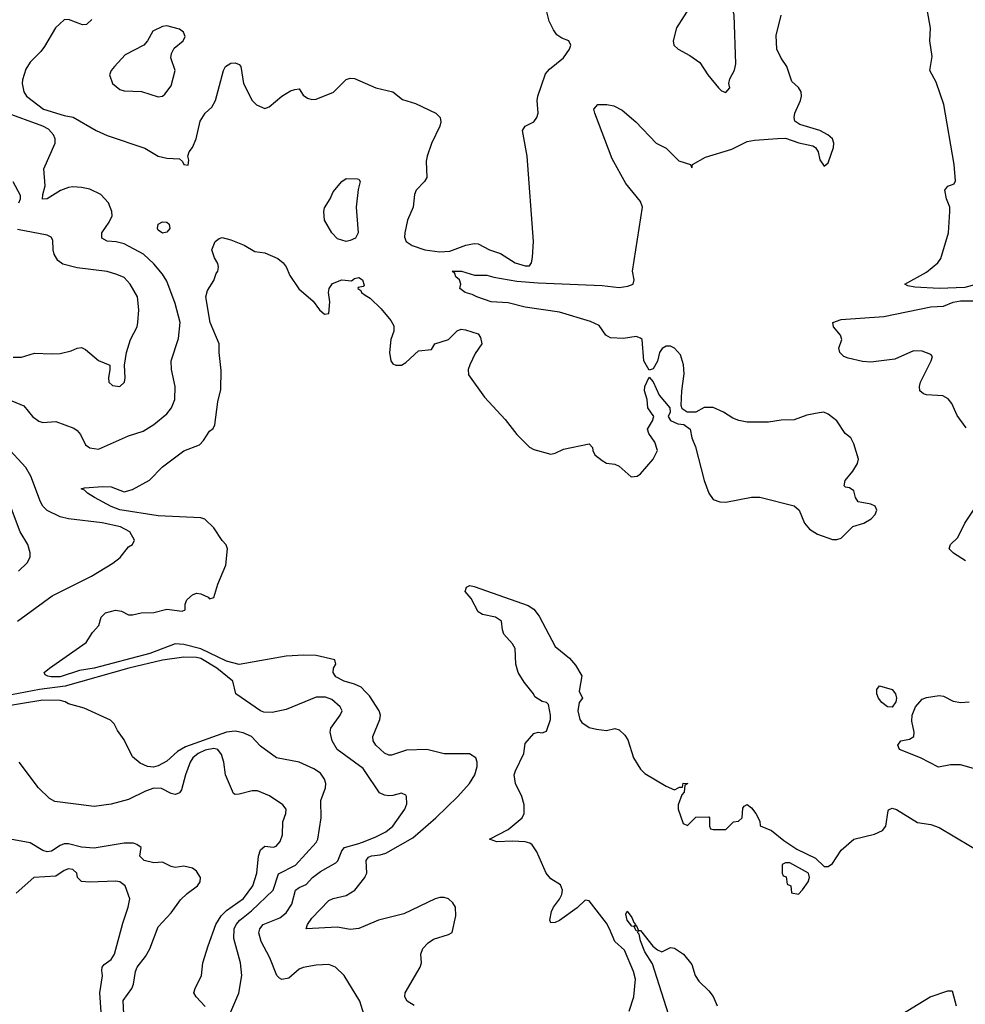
# Model space of a CAD drawing. Header units: inches. Extents: x 1603819 to 1745079, y 385938 to 533966.
# Tile 348 of 561: x 1678381 to 1682812, y 444016 to 448629. Entities that reach past the tile are written whole.
import ezdxf

# ---------------------------------------------------------------- set-up
doc = ezdxf.new("R2010")
doc.units = ezdxf.units.IN
doc.header["$MEASUREMENT"] = 0
doc.layers.add('B6474', color=7, linetype='Continuous')
doc.layers.add('B6484', color=7, linetype='Continuous')

msp = doc.modelspace()

# ---------------------------------------------------------------- linework, layer by layer
at = {"layer": 'B6474', "color": 5}
for points, elevation in [([(1678718.7, 448630), (1678693.5, 448606.5), (1678675.8, 448604.2), (1678610, 448629.8), (1678590, 448627.7), (1678547.9, 448590), (1678496.8, 448503.2), (1678480, 448480), (1678430.3, 448430), (1678410, 448396.2), (1678393.6, 448346.4), (1678392.3, 448330), (1678400.4, 448290), (1678412, 448270), (1678492.9, 448210), (1678590, 448179.1), (1678631.6, 448171.6), (1678739.3, 448110), (1678790, 448086.5), (1678967.4, 448027.4), (1679030.4, 447990), (1679070, 447979.3), (1679130, 447976.3), (1679144.1, 447964.1), (1679150, 447950.7), (1679170, 447946.7), (1679173.8, 447970), (1679169.3, 447990), (1679175.1, 448010), (1679190, 448030.3), (1679207.4, 448070), (1679226, 448154), (1679249.5, 448190), (1679280.9, 448219.1), (1679298.5, 448250), (1679336, 448390), (1679346, 448410), (1679370, 448425.5), (1679390, 448426), (1679410, 448418), (1679417.1, 448410), (1679430.2, 448330), (1679470, 448250.4), (1679490, 448230.4), (1679530, 448213), (1679550, 448220.5), (1679610, 448270.2), (1679650, 448295.6), (1679670, 448302.4), (1679690, 448304), (1679710, 448274.8), (1679730, 448260.7), (1679750, 448255.5), (1679770, 448257.1), (1679851.4, 448288.6), (1679910, 448348.7), (1679930, 448355.3), (1679950, 448353.4), (1680000, 448331.8)], 440), ([(1678343.7, 446843.7), (1678400, 446820), (1678440.9, 446770), (1678470, 446748), (1678490, 446741.8), (1678550, 446746.2), (1678634.7, 446714.7), (1678650, 446704.2), (1678665.1, 446685.1), (1678690, 446636.3), (1678710, 446622.6), (1678750, 446616.4), (1678890, 446679.1), (1678959.6, 446700.4), (1679010, 446731.5), (1679070, 446781.5), (1679092.8, 446810), (1679107.9, 446850), (1679109, 446910), (1679092.2, 446990), (1679090.6, 447030), (1679124.8, 447135.2), (1679132.3, 447210), (1679110, 447299.7), (1679070, 447404.3), (1679050, 447436.4), (1679010, 447485), (1678960.3, 447530), (1678870, 447578.5), (1678832.4, 447587.6), (1678790.8, 447590.8), (1678765.8, 447605.8), (1678766.2, 447630), (1678800.1, 447679.9), (1678813.7, 447710), (1678812.9, 447730), (1678796.5, 447770), (1678761.1, 447810), (1678710, 447834), (1678670, 447842.9), (1678630, 447844.9), (1678610, 447842.2), (1678572.1, 447827.9), (1678510, 447789.2), (1678488.4, 447788.4), (1678489.2, 447810), (1678499.9, 447850), (1678493.4, 447930), (1678546.5, 448050), (1678547.3, 448070), (1678538.9, 448090), (1678515.2, 448115.2), (1678490, 448129.2), (1678310, 448195.4)], 440), ([(1678376.3, 447770), (1678385.3, 447790), (1678384.8, 447804.7), (1678350, 447869)], 460), ([(1678350, 447048.2), (1678390, 447047.1), (1678450, 447066.9), (1678530, 447062.8), (1678570, 447065.5), (1678622, 447078), (1678650, 447090.4), (1678670, 447092.4), (1678690, 447083), (1678750, 447032.7), (1678802.8, 447010), (1678803.8, 446990), (1678796.4, 446950), (1678799.3, 446930), (1678815.6, 446915.6), (1678850, 446910.5), (1678871.3, 446930), (1678875.8, 446950), (1678871.8, 447010), (1678880.9, 447070), (1678900.4, 447130), (1678930.9, 447190), (1678935.1, 447210), (1678939.7, 447270), (1678933, 447330), (1678898.7, 447390), (1678870, 447420.5), (1678835.4, 447435.4), (1678790, 447448.6), (1678650, 447466.2), (1678582.8, 447482.8), (1678560, 447500), (1678542.6, 447530), (1678537.4, 447550), (1678535.6, 447595.6), (1678528.7, 447610), (1678510, 447619.3), (1678370, 447645.3)], 460), ([(1680000, 445481.9), (1679981.2, 445501.2), (1679950, 445516.2), (1679902, 445530), (1679862.9, 445550), (1679849.6, 445570), (1679851.8, 445590), (1679862.9, 445610), (1679857, 445630), (1679770, 445649.9), (1679712, 445652), (1679630, 445646.8), (1679410, 445608.3), (1679350, 445623.8), (1679230, 445681.3), (1679150, 445700.9), (1679110, 445704.9), (1678990, 445658.7), (1678730, 445591), (1678660.9, 445579.1), (1678570.4, 445550), (1678528.7, 445550), (1678512.4, 445552.4), (1678500, 445560), (1678495.3, 445570), (1678519.8, 445590), (1678691.6, 445710), (1678722, 445758), (1678752, 445790), (1678762.4, 445830), (1678783.7, 445850), (1678830, 445862), (1678857.2, 445857.2), (1678890, 445841.1), (1678910, 445840.8), (1678950, 445849), (1679010, 445850.6), (1679070, 445867.1), (1679142.5, 445857.5), (1679156.9, 445863.1), (1679156.8, 445890), (1679163.9, 445910), (1679190, 445934.1), (1679210, 445941.3), (1679230, 445939.5), (1679263.9, 445923.9), (1679270, 445915.5), (1679290, 445921), (1679310, 445984.7), (1679346.3, 446073.7), (1679355.3, 446150), (1679349.1, 446169.1), (1679330, 446188.7), (1679290, 446248.7), (1679248.9, 446288.9), (1679230, 446295.3), (1679030, 446304.2), (1678850, 446332.9), (1678810, 446348.2), (1678731.8, 446390), (1678698, 446410), (1678684.2, 446424.2), (1678669.5, 446430), (1678684.4, 446435.6), (1678770, 446442), (1678810, 446439.7), (1678870, 446416.9), (1678910, 446428.3), (1678988.9, 446471.1), (1679050, 446533.7), (1679150, 446608.2), (1679222.7, 446637.3), (1679242.7, 446657.3), (1679270, 446700.7), (1679287.2, 446712.8), (1679296, 446730), (1679310, 446838), (1679323.3, 446896.7), (1679325.6, 446985.6), (1679315.3, 447070), (1679315, 447110), (1679273.5, 447210), (1679253.6, 447330), (1679260.5, 447359.5), (1679290, 447406), (1679301, 447439), (1679309, 447450), (1679312.7, 447470), (1679310, 447486), (1679293.6, 447513.6), (1679282, 447550), (1679297.2, 447590), (1679315.9, 447604.1), (1679330, 447608.2), (1679370, 447598), (1679432.6, 447572.6), (1679482.8, 447542.8), (1679530, 447537.1), (1679590.6, 447510), (1679616.3, 447490), (1679630, 447470.8), (1679646, 447430), (1679688.2, 447368.2), (1679756.3, 447310), (1679786, 447270), (1679810, 447249.3), (1679830, 447252), (1679833.9, 447306.1), (1679828, 447350), (1679831.1, 447370), (1679847, 447393), (1679890, 447409.2), (1679935.1, 447404.9), (1679950, 447416.3), (1679970, 447420.5), (1679986.8, 447410), (1679994.9, 447385.1), (1679990, 447379.3), (1679966.6, 447373.4), (1679966, 447370), (1679979.2, 447359.2), (1679982.4, 447350), (1680000, 447338.8)], 420), ([(1678369.8, 445810), (1678532.7, 445930), (1678717.8, 446022.2), (1678817.5, 446082.5), (1678851.5, 446108.5), (1678890, 446159.5), (1678909.3, 446170), (1678919.3, 446190), (1678896.3, 446230), (1678853.3, 446253.3), (1678767.9, 446272.1), (1678609.9, 446289.9), (1678570, 446299.8), (1678509.2, 446329.2), (1678489.2, 446350), (1678477.9, 446370), (1678433.1, 446490), (1678409.3, 446530), (1678316.9, 446630)], 440), ([(1678375.4, 446044.6), (1678416.6, 446083.4), (1678429.7, 446110.4), (1678429.7, 446130.4), (1678418.7, 446170), (1678383.1, 446230), (1678337.8, 446350)], 460), ([(1680000, 445105.7), (1679990, 445120.4), (1679869.3, 445210), (1679845.6, 445250), (1679835.3, 445290), (1679839.3, 445310), (1679883.4, 445370), (1679891.9, 445390), (1679882.7, 445410), (1679843.6, 445443.6), (1679814.3, 445454.3), (1679770, 445454.3), (1679630, 445397.5), (1679563.3, 445383.3), (1679524.9, 445384.9), (1679509.3, 445390), (1679393.2, 445470), (1679379.6, 445530), (1679305.2, 445590), (1679230, 445635.1), (1679210, 445640), (1679150, 445642.2), (1679050, 445627.8), (1678892.9, 445590), (1678593.4, 445506.6), (1678473.1, 445490), (1678310, 445459.3)], 440), ([(1679366.2, 443970), (1679408.2, 444068.2), (1679422.4, 444150), (1679416.3, 444210), (1679383.8, 444323.8), (1679386.5, 444370), (1679395.4, 444390), (1679411.7, 444410), (1679466.7, 444453.3), (1679569.1, 444550.9), (1679593.6, 444626.4), (1679672.8, 444667.2), (1679770, 444773.4), (1679777.4, 444790), (1679793.5, 444890), (1679792.6, 444970), (1679814, 445030), (1679815.8, 445050), (1679809.7, 445070), (1679790, 445098.7), (1679759.6, 445119.6), (1679690, 445149.7), (1679584.5, 445170), (1679510, 445225.1), (1679467.4, 445270), (1679428, 445288), (1679390, 445295.2), (1679349.9, 445289.9), (1679158.2, 445221.8), (1679120.5, 445199.5), (1679070, 445154.5), (1679030, 445132.8), (1679007.3, 445127.2), (1678979, 445130), (1678945.7, 445145.7), (1678910, 445174.5), (1678870, 445254), (1678838.6, 445298.6), (1678824, 445330), (1678806.8, 445346.8), (1678683.6, 445403.6), (1678610, 445422.9), (1678593.2, 445433.2), (1678570, 445439.1), (1678490, 445440.1), (1678287.3, 445407.3)], 460), ([(1679250, 444005.1), (1679208.4, 444050), (1679197.3, 444070), (1679202.7, 444090), (1679232.5, 444150), (1679239.5, 444210), (1679263.4, 444290), (1679299.9, 444390), (1679324.3, 444430), (1679350, 444455.6), (1679429.2, 444510.8), (1679472.8, 444570), (1679492.5, 444630), (1679500.3, 444710), (1679510, 444739.7), (1679530, 444755.8), (1679570, 444751.8), (1679583.1, 444756.9), (1679602, 444778), (1679612, 444810), (1679614.2, 444870), (1679628.8, 444910), (1679629.7, 444930), (1679614.7, 444950), (1679551.7, 444991.7), (1679495.1, 445015.1), (1679470, 445015.7), (1679410, 444999.9), (1679390, 444998.4), (1679383.2, 445003.2), (1679346, 445090), (1679338, 445150), (1679326.6, 445186.6), (1679309.3, 445209.3), (1679290, 445213.6), (1679250, 445206.2), (1679217.8, 445190), (1679192.3, 445170), (1679180.1, 445150), (1679157.9, 445090), (1679139, 445021), (1679130, 445006), (1679118.9, 445001.1), (1679110, 444998.3), (1679090, 445003.8), (1679046.1, 445026.1), (1679010, 445028.1), (1678970, 445014.7), (1678890, 444974.9), (1678810, 444953.1), (1678730, 444941.8), (1678545.8, 444965.8), (1678520.6, 444980.6), (1678469.2, 445030), (1678378.4, 445150)], 480), ([(1678869.3, 443970), (1678866.3, 444033.7), (1678905.9, 444090), (1678914.2, 444110), (1678923.9, 444170), (1678931, 444189), (1678970, 444240.2), (1678990, 444275.6), (1679030, 444378.3), (1679090, 444443.5), (1679135.1, 444504.9), (1679165.6, 444534.4), (1679214, 444570), (1679226.6, 444590), (1679228.2, 444610), (1679210, 444639.7), (1679190, 444653.7), (1679150, 444662.9), (1679110, 444656.9), (1679090, 444661.3), (1679050, 444681.5), (1679010, 444678), (1678963.5, 444690), (1678943.5, 444710), (1678949.6, 444750), (1678930, 444764.7), (1678914, 444770), (1678870, 444771.3), (1678730, 444746.7), (1678670, 444752.1), (1678610, 444767.9), (1678590, 444767.4), (1678570, 444759.9), (1678530, 444733.4), (1678510, 444729.3), (1678490, 444736.1), (1678430, 444771.6), (1678190, 444815.9)], 520), ([(1679994, 443970), (1679974.3, 444030), (1679902, 444150), (1679860.9, 444190), (1679830, 444202), (1679770, 444199.3), (1679710, 444188.2), (1679690, 444179.8), (1679642.2, 444137.8), (1679610, 444131.8), (1679598, 444138), (1679585.2, 444150), (1679553.3, 444233.3), (1679512.5, 444310), (1679501.9, 444350), (1679505.6, 444370), (1679522, 444390), (1679599.2, 444420.8), (1679630, 444443.8), (1679655.4, 444484.6), (1679673.8, 444550), (1679690, 444562.5), (1679722.8, 444577.2), (1679753.2, 444610), (1679790, 444637.3), (1679862.3, 444677.7), (1679871.8, 444688.2), (1679890, 444734.7), (1679903.1, 444750), (1679970, 444769), (1680000, 444780.5)], 440), ([(1678766.3, 443933.7), (1678756.3, 444070), (1678768.5, 444148.5), (1678765.4, 444174.6), (1678767.8, 444190), (1678777.4, 444202.6), (1678810, 444225.4), (1678825.5, 444250), (1678864.1, 444395.9), (1678889.8, 444470), (1678896.8, 444510), (1678875.8, 444570), (1678850, 444589.7), (1678832.1, 444592.1), (1678708, 444588), (1678670.8, 444590.8), (1678651.3, 444610), (1678648.2, 444630), (1678630, 444646.9), (1678610, 444649.8), (1678590, 444642.5), (1678550, 444616.5), (1678446.8, 444610), (1678363.7, 444536.3)], 540), ([(1680000, 444383.2), (1679970, 444370.3), (1679930, 444366.5), (1679870, 444376.5), (1679723.7, 444370), (1679728.8, 444390), (1679750, 444419), (1679830, 444502.5), (1679850, 444511.6), (1679910, 444525.5), (1679950.7, 444550), (1679997.7, 444610), (1680000, 444614.5)], 420)]:
    msp.add_lwpolyline(points, dxfattribs=dict(at, elevation=elevation))
for points, elevation in [([(1679070, 448600.5), (1679050, 448597), (1679004.5, 448575.5), (1678979.6, 448530), (1678963.1, 448510), (1678875.5, 448464.5), (1678824.6, 448410), (1678808.9, 448390), (1678801.1, 448370), (1678815.8, 448330), (1678850, 448300.9), (1678870, 448295.6), (1678951.5, 448291.5), (1679030, 448267.2), (1679050, 448270.4), (1679060.7, 448279.3), (1679090, 448318.4), (1679109.9, 448390), (1679089.2, 448450), (1679091.7, 448470), (1679104.6, 448495.4), (1679147.1, 448530), (1679156.5, 448550), (1679147.9, 448570), (1679130, 448583.9)], 460), ([(1679910, 447589.8), (1679870, 447602.2), (1679843.9, 447630), (1679809.9, 447689.9), (1679805.7, 447730), (1679810, 447747.3), (1679836.2, 447790), (1679850, 447822.8), (1679890, 447871), (1679910, 447884.7), (1679963.6, 447883.6), (1679970, 447882), (1679976, 447870), (1679967.1, 447832.9), (1679957, 447750), (1679966.4, 447630), (1679954.7, 447605.3), (1679930, 447593.5)], 420), ([(1679050, 447628.2), (1679030, 447642.7), (1679026.6, 447650), (1679029.7, 447670), (1679050, 447682.4), (1679070, 447680.5), (1679082, 447670), (1679084.9, 447650), (1679070, 447632.7)], 420)]:
    msp.add_lwpolyline(points, close=True, dxfattribs=dict(at, elevation=elevation))
at = {"layer": 'B6484', "color": 5}
for points, elevation in [([(1681650, 448779.6), (1681630, 448775.8), (1681590, 448754.7), (1681557, 448730), (1681530, 448702.4), (1681458, 448590), (1681442.8, 448530), (1681446.8, 448510), (1681466.8, 448490), (1681521.6, 448461.6), (1681567.5, 448427.5), (1681606, 448370), (1681656, 448310), (1681670, 448296), (1681690, 448288), (1681708.7, 448310), (1681704, 448330), (1681708, 448352), (1681730, 448392), (1681737.5, 448422.5), (1681728.3, 448650), (1681718.9, 448690), (1681688.2, 448748.2), (1681671.1, 448771.1)], 440), ([(1682470, 445407.7), (1682447.6, 445410), (1682420.5, 445430), (1682405.1, 445450), (1682398, 445470), (1682397.6, 445490), (1682410, 445507.7), (1682470, 445491.3), (1682484.9, 445470), (1682490.1, 445450), (1682486.6, 445433.4)], 380), ([(1681990, 444678), (1681970, 444678), (1681954, 444670), (1681954, 444630), (1681958, 444618), (1681972.7, 444612.7), (1681978, 444578), (1681994, 444570), (1681998, 444538), (1682030, 444532), (1682050, 444552), (1682075.3, 444590), (1682082, 444610), (1682078, 444630)], 380), ([(1681259.9, 444380.1), (1681250, 444382.4), (1681227.8, 444410), (1681222, 444438), (1681227.3, 444452.7), (1681250, 444422.8), (1681258.4, 444398.4), (1681266.8, 444390)], 360)]:
    msp.add_lwpolyline(points, close=True, dxfattribs=dict(at, elevation=elevation))
for points, elevation in [([(1680000, 448331.8), (1680050, 448310.2), (1680130, 448290.3), (1680174.1, 448254.1), (1680235.6, 448235.6), (1680330.3, 448190.3), (1680350.6, 448170), (1680354.9, 448150), (1680350.4, 448130), (1680310, 448049.3), (1680290.3, 447990), (1680286.1, 447966.1), (1680288.8, 447890), (1680278.4, 447870), (1680238.4, 447830), (1680230.3, 447809.7), (1680224.4, 447750), (1680198.2, 447690), (1680185.5, 447630), (1680184.9, 447610), (1680191.7, 447590), (1680220.3, 447570), (1680279.5, 447550), (1680350, 447540.4), (1680396.5, 447543.5), (1680472.2, 447572.2), (1680510, 447579.5), (1680530, 447578.4), (1680582.8, 447550), (1680633.9, 447533.9), (1680702.8, 447490), (1680750, 447475.3), (1680770, 447475.5), (1680778.9, 447490), (1680783.7, 447516.3), (1680788.5, 447590), (1680758.2, 447990), (1680737.6, 448110), (1680749.2, 448130), (1680790, 448150.4), (1680804.7, 448170), (1680810.9, 448190), (1680806.6, 448250), (1680809.6, 448270), (1680845.3, 448374.7), (1680863.1, 448396.9), (1680929.2, 448450), (1680957.2, 448490), (1680964, 448510), (1680954, 448530), (1680922, 448542), (1680898.4, 448558.4), (1680881.8, 448581.8), (1680862.3, 448622.3), (1680845.3, 448690)], 440), ([(1682890, 447395.9), (1682810, 447373.6), (1682690, 447370), (1682575, 447375), (1682542.2, 447382.2), (1682529.3, 447390), (1682630, 447446), (1682683.7, 447490), (1682697, 447510), (1682732.9, 447630), (1682740.3, 447730), (1682739.8, 447750), (1682723.8, 447790), (1682716.3, 447830), (1682730, 447848.2), (1682760.2, 447859.8), (1682765.8, 447874.2), (1682760.7, 447950), (1682711.6, 448231.6), (1682675.3, 448335.3), (1682646.4, 448390), (1682656.3, 448456.3), (1682646.6, 448530), (1682649.7, 448589.7), (1682627.9, 448712.1)], 380), ([(1680000, 447338.8), (1680023.7, 447323.7), (1680074.8, 447274.8), (1680119.8, 447219.8), (1680134.2, 447194.2), (1680134.6, 447170), (1680120.3, 447130), (1680113.6, 447070), (1680120.3, 447030), (1680130, 447016.4), (1680142.8, 447010), (1680170, 447010.4), (1680190, 447022.3), (1680250, 447077), (1680310, 447082.8), (1680326.6, 447110), (1680389.7, 447130.3), (1680430.8, 447170.8), (1680450, 447178), (1680470, 447176.4), (1680530, 447156.3), (1680540.4, 447140.4), (1680546, 447110), (1680514.9, 447065.1), (1680490, 447012), (1680481.7, 446990), (1680484.6, 446964.6), (1680559.7, 446859.7), (1680655.1, 446755.1), (1680710, 446685), (1680770, 446626.2), (1680790, 446614.6), (1680870, 446592.7), (1680890, 446597.1), (1680930, 446615.8), (1681050, 446642), (1681064.7, 446624.7), (1681066, 446610), (1681076, 446590), (1681110, 446564), (1681130, 446551), (1681170, 446546), (1681190, 446537.3), (1681246.8, 446486.8), (1681274.8, 446490), (1681290, 446500.6), (1681350, 446569.4), (1681369.1, 446610), (1681356.5, 446650), (1681329.7, 446690), (1681322.7, 446710), (1681345.7, 446750), (1681351.8, 446770), (1681324.2, 446810), (1681320.7, 446850), (1681309.4, 446890), (1681309.6, 446910.4), (1681330, 446954), (1681350, 446932), (1681376.9, 446870), (1681427.6, 446810), (1681428.5, 446790), (1681419.1, 446770), (1681430, 446751), (1681465.2, 446734.8), (1681492.7, 446732.7), (1681522.8, 446710), (1681530.7, 446670), (1681547.6, 446627.6), (1681588.9, 446470), (1681610, 446410.8), (1681630, 446381.3), (1681662, 446370), (1681690, 446369), (1681810, 446391.4), (1681850, 446392.2), (1682010, 446351.7), (1682033.7, 446330), (1682058, 446270), (1682082.4, 446242.4), (1682118.9, 446218.9), (1682190, 446194), (1682210, 446193.4), (1682230, 446199), (1682285.8, 446254.2), (1682336.2, 446270), (1682371.5, 446290), (1682389.5, 446310), (1682398, 446330), (1682389.2, 446350), (1682370, 446359.6), (1682309.6, 446369.6), (1682297, 446390), (1682290, 446422), (1682270, 446435.3), (1682250, 446438), (1682245.2, 446445.2), (1682249.5, 446470), (1682285.8, 446514.2), (1682306.6, 446550), (1682312, 446570), (1682290, 446642), (1682276, 446670), (1682249.2, 446690), (1682209.7, 446749.7), (1682170, 446780.9), (1682149.4, 446789.4), (1682127.3, 446787.3), (1682070, 446775.4), (1682010, 446754.3), (1681950, 446753.1), (1681890, 446743.1), (1681790, 446743.2), (1681750.9, 446750.9), (1681722.3, 446762.3), (1681679.7, 446790), (1681630, 446811.9), (1681588.6, 446811.4), (1681550, 446789.5), (1681509.5, 446789.5), (1681485.1, 446805.1), (1681480.8, 446820.8), (1681483.4, 446890), (1681495.4, 446970), (1681491.9, 447011.9), (1681478.2, 447058.2), (1681450, 447089.9), (1681430, 447098.9), (1681410, 447099.4), (1681391.4, 447088.6), (1681378.6, 447070), (1681370, 447029.4), (1681350, 446993.2), (1681330, 446986), (1681305.2, 447030), (1681297.2, 447130), (1681290, 447137.2), (1681270, 447144.5), (1681210, 447135.8), (1681150, 447138.9), (1681127.2, 447150), (1681096.1, 447196.1), (1681055.4, 447215.4), (1680910, 447258.5), (1680750, 447281.7), (1680670, 447301.6), (1680590, 447307.1), (1680522.7, 447330), (1680501.3, 447341.3), (1680469.2, 447350), (1680444, 447370), (1680448.7, 447390), (1680442, 447410), (1680424.1, 447424.1), (1680419.3, 447439.3), (1680408, 447450), (1680452, 447450), (1680512.1, 447432.1), (1680570, 447432), (1680602.4, 447422.4), (1680710, 447404.3), (1680810, 447395.6), (1681110, 447383.6), (1681190, 447374.6), (1681230, 447379.8), (1681255.1, 447390), (1681260.4, 447410), (1681252.4, 447450), (1681298.8, 447750), (1681290, 447777.4), (1681221.8, 447861.8), (1681156.9, 447976.9), (1681075.5, 448190), (1681071.8, 448210), (1681090, 448231), (1681131.8, 448231.8), (1681165.4, 448225.4), (1681204.8, 448204.8), (1681268.7, 448150), (1681363.1, 448050), (1681410, 448026.3), (1681470, 447966.7), (1681524.7, 447950), (1681530, 447934), (1681534, 447950), (1681594.9, 447985.1), (1681717.9, 448022.1), (1681790, 448057.3), (1681824.9, 448064.9), (1681932.8, 448072.8), (1681970, 448073), (1682032, 448052), (1682097, 448037), (1682110.4, 448030), (1682123.1, 448010), (1682130, 447972), (1682150, 447942), (1682170, 447958), (1682194.5, 448030), (1682196.5, 448050), (1682189.8, 448070), (1682168.4, 448090), (1682131.1, 448110), (1682037.3, 448137.3), (1682013.8, 448153.8), (1682009.7, 448170), (1682013.3, 448190), (1682039.6, 448250), (1682044.2, 448270), (1682042.7, 448290), (1682031, 448311), (1681998.9, 448338.9), (1681975.6, 448410), (1681948.5, 448448.5), (1681929.3, 448490), (1681925.1, 448554.9), (1681948.8, 448650)], 420), ([(1682816.2, 446716.2), (1682773.8, 446773.8), (1682748.4, 446830), (1682732.2, 446852.2), (1682706.2, 446866.2), (1682630, 446871), (1682615.6, 446875.6), (1682599.6, 446890), (1682597.7, 446910), (1682602.4, 446930), (1682652.9, 447030), (1682658, 447050), (1682650, 447059.7), (1682610, 447076.2), (1682570, 447077.7), (1682481.8, 447038.2), (1682370, 447023.4), (1682330, 447027.2), (1682263, 447043), (1682243.7, 447050), (1682224.5, 447070), (1682219.5, 447090), (1682233.6, 447130), (1682228, 447150), (1682194.2, 447190), (1682191.6, 447210), (1682230, 447224.8), (1682430, 447238.8), (1682650, 447283.7), (1682710, 447286.8), (1682754.6, 447305.4), (1682790, 447311.1), (1682868, 447312)], 380), ([(1682813.7, 446093.7), (1682757.6, 446130), (1682737.3, 446150), (1682743.1, 446170), (1682776.8, 446203.2), (1682809.4, 446270.6), (1682851.2, 446330)], 380), ([(1681237, 443983), (1681258.3, 444050), (1681266, 444134), (1681256.9, 444170), (1681214.5, 444270), (1681169.8, 444310), (1681145.2, 444370), (1681130, 444395), (1681050, 444501.1), (1681030, 444503.5), (1680992.5, 444467.5), (1680910, 444408.4), (1680890, 444399.3), (1680870, 444398), (1680864.8, 444410), (1680872.5, 444450), (1680881.6, 444470), (1680911.2, 444508.8), (1680921.9, 444530), (1680925, 444550), (1680914.8, 444574.8), (1680870, 444604), (1680848.3, 444630), (1680804.8, 444730), (1680782.5, 444762.5), (1680770.9, 444770.9), (1680750, 444776.5), (1680690, 444779.6), (1680616.3, 444776.3), (1680582, 444790), (1680670, 444834.4), (1680736.2, 444890), (1680744.8, 444910), (1680745.4, 444950), (1680733.5, 444990), (1680703.9, 445050), (1680698.5, 445090), (1680703.8, 445110), (1680743.4, 445190), (1680750, 445238), (1680790, 445284.7), (1680810, 445290.8), (1680830, 445287.3), (1680850, 445295.5), (1680868.4, 445350), (1680868.2, 445370), (1680859.5, 445419.5), (1680850, 445429), (1680830, 445434), (1680795.5, 445455.5), (1680789.3, 445470), (1680745.2, 445525.2), (1680716.8, 445570), (1680705.3, 445610), (1680702, 445682), (1680690, 445704), (1680649.3, 445750), (1680642.7, 445770), (1680639, 445810), (1680610, 445829.2), (1680550, 445842.7), (1680530, 445855.1), (1680496.9, 445916.9), (1680468.3, 445950), (1680474, 445970), (1680490, 445977.1), (1680510, 445973), (1680764.1, 445884.1), (1680790, 445866.3), (1680814.6, 445834.6), (1680890, 445692.7), (1680956.7, 445636.7), (1680984.8, 445604.8), (1681014.5, 445554.5), (1681003.1, 445483.1), (1681018, 445450), (1681002, 445430), (1680997.1, 445390), (1681005.3, 445350), (1681015.6, 445335.6), (1681050, 445312.4), (1681084.1, 445304.1), (1681130, 445299.1), (1681170, 445307.3), (1681190, 445302), (1681215.9, 445275.9), (1681230, 445254), (1681257.3, 445170), (1681290, 445117.6), (1681310, 445097.6), (1681410, 445038.4), (1681450, 445021), (1681472.7, 445032.7), (1681487.3, 445032.7), (1681490, 445051), (1681512, 445050), (1681498, 445042), (1681494, 445010), (1681483.6, 444996.4), (1681466.8, 444950), (1681466.8, 444930), (1681490, 444862), (1681510, 444854), (1681550, 444892), (1681610, 444894), (1681614, 444890), (1681614, 444850), (1681618, 444838), (1681630, 444834), (1681690, 444834), (1681726, 444870), (1681750, 444874), (1681766, 444890), (1681770, 444934), (1681776.4, 444943.6), (1681790, 444951), (1681810, 444936), (1681831.3, 444910), (1681850, 444874), (1681851.6, 444851.6), (1681904.7, 444830), (1681962.5, 444782.5), (1682022.4, 444742.4), (1682110, 444701), (1682150, 444661), (1682170, 444660.7), (1682190, 444674.8), (1682230, 444738.4), (1682289.6, 444790), (1682387, 444813), (1682424.5, 444830), (1682439.6, 444850), (1682450, 444922), (1682452.7, 444927.3), (1682470, 444934.8), (1682490, 444928), (1682588.1, 444868.1), (1682650, 444857.5), (1682690, 444843.9), (1682910, 444712.2)], 380), ([(1680000, 444614.5), (1680008, 444630), (1680004.4, 444690), (1680015.6, 444704.4), (1680028.7, 444711.3), (1680070, 444716), (1680095.9, 444724.1), (1680223.7, 444796.3), (1680330.7, 444890), (1680434.8, 444990), (1680488.1, 445050), (1680513.4, 445090), (1680524.9, 445130), (1680524.9, 445150), (1680518.4, 445170), (1680488.5, 445188.5), (1680370, 445189.8), (1680289.1, 445209.1), (1680193.8, 445206.2), (1680123.1, 445183.1), (1680110, 445182.2), (1680090, 445192), (1680049.8, 445230), (1680036.8, 445250), (1680035.1, 445270), (1680068.9, 445350), (1680071.4, 445370), (1680066, 445390), (1680020.7, 445460.7), (1680000, 445481.9)], 420), ([(1682850, 445119.8), (1682790, 445137.2), (1682742.6, 445137.4), (1682686.3, 445126.3), (1682601.6, 445170), (1682503.6, 445210), (1682496.2, 445230), (1682510, 445250.5), (1682550, 445258.4), (1682571.1, 445270), (1682572.8, 445290), (1682562, 445342), (1682562.8, 445370), (1682579.5, 445410), (1682610, 445444.7), (1682630, 445453.1), (1682690, 445463.1), (1682710, 445459.5), (1682755.5, 445435.5), (1682790.6, 445429.4), (1682830, 445433.2)], 380), ([(1680000, 444780.5), (1680050, 444799.6), (1680096.3, 444823.7), (1680128.9, 444850), (1680185.7, 444930), (1680194.9, 444954.9), (1680194, 444990), (1680190, 444996), (1680170, 445004.5), (1680130, 444993.3), (1680110, 444992.5), (1680090, 444995.9), (1680067.1, 445007.1), (1680000, 445105.7)], 440), ([(1680230, 444010.7), (1680197.3, 444030), (1680185.1, 444050), (1680187.3, 444070), (1680258.3, 444190), (1680263.6, 444210), (1680260.7, 444250), (1680270, 444277.3), (1680295.6, 444304.4), (1680319.8, 444320.3), (1680390, 444342.4), (1680407.3, 444352.7), (1680425.4, 444430), (1680423.1, 444470), (1680410, 444491.5), (1680390, 444509.7), (1680370, 444516.1), (1680350, 444515.3), (1680328.2, 444510), (1680180.9, 444439.1), (1680062.4, 444410), (1680000, 444383.2)], 420), ([(1681421.2, 443970), (1681345.7, 444205.7), (1681310, 444261.1), (1681290, 444312.7), (1681284.6, 444344.6), (1681278, 444350), (1681278.6, 444358.6), (1681270, 444359.3), (1681260.2, 444379.8), (1681270, 444386), (1681281.4, 444361.4), (1681290, 444362), (1681347.8, 444287.8), (1681370, 444271), (1681390, 444262), (1681430, 444281), (1681450, 444278.8), (1681490.8, 444250), (1681530, 444202), (1681546.8, 444150), (1681563.4, 444123.4), (1681610, 444079.1), (1681630, 444052.7), (1681650, 444008.4)], 360), ([(1682487.3, 443952.7), (1682647.3, 444050), (1682730, 444078.8), (1682750, 444078), (1682769.1, 444009.1)], 360)]:
    msp.add_lwpolyline(points, dxfattribs=dict(at, elevation=elevation))

doc.saveas('drawing.dxf')
